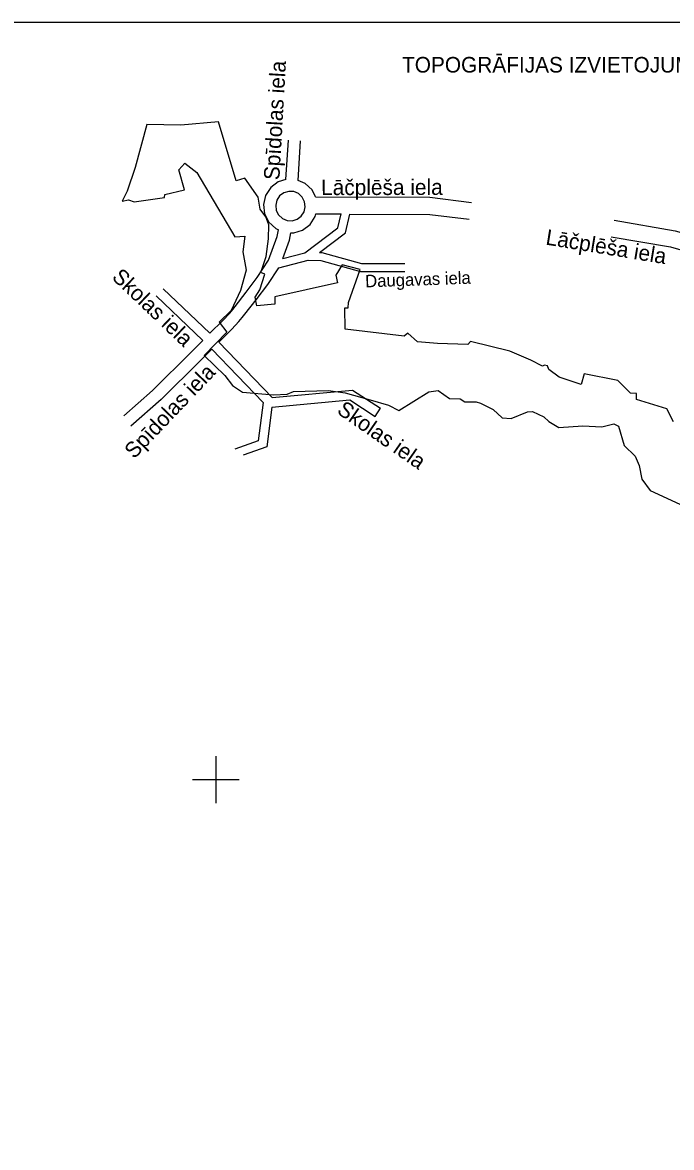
# Model space of a CAD drawing. Extents: x 576692 to 577659, y 273254 to 273799.
# Drawn here: x 576837.6 to 576879.2, y 273726.4 to 273798.6 of the extents above; entities that cross this region are included whole.
import ezdxf

# ---------------------------------------------------------------- set-up
doc = ezdxf.new("R2010")
doc.units = 0
doc.layers.add('CKOM_ELEM_####_####_#', color=7, linetype='Continuous')
doc.layers.add('RAMI_UZMR_####_####_#', color=7, linetype='Continuous')

msp = doc.modelspace()

# ---------------------------------------------------------------- linework, layer by layer
at = {"layer": 'CKOM_ELEM_####_####_#'}
for p, q in [((576850, 273751.5), (576850, 273750)), ((576848.5, 273750), (576850, 273750)), ((576850, 273750), (576850, 273748.5)), ((576850, 273750), (576851.5, 273750))]:
    msp.add_line(p, q, dxfattribs=at)
at = {"layer": 'RAMI_UZMR_####_####_#'}
for p, q in [((576854.49, 273788.489), (576854.651, 273791.028)), ((576855.277, 273788.438), (576855.437, 273790.979)), ((576853.518, 273787.978), (576853.189, 273787.474)), ((576853.999, 273788.339), (576853.518, 273787.978)), ((576854.49, 273788.489), (576853.999, 273788.339)), ((576855.729, 273788.246), (576855.277, 273788.438)), ((576856.168, 273787.835), (576855.729, 273788.246)), ((576856.399, 273787.378), (576856.168, 273787.835)), ((576853.189, 273787.474), (576853.053, 273786.888)), ((576853.909, 273787.167), (576853.835, 273786.846)), ((576854.089, 273787.443), (576853.909, 273787.167)), ((576854.353, 273787.641), (576854.089, 273787.443)), ((576854.669, 273787.737), (576854.353, 273787.641)), ((576854.998, 273787.719), (576854.669, 273787.737)), ((576855.301, 273787.59), (576854.998, 273787.719)), ((576855.542, 273787.364), (576855.301, 273787.59)), ((576855.691, 273787.07), (576855.542, 273787.364)), ((576855.731, 273786.743), (576855.691, 273787.07)), ((576853.053, 273786.888), (576853.125, 273786.291)), ((576853.835, 273786.846), (576853.874, 273786.518)), ((576853.874, 273786.518), (576854.023, 273786.224)), ((576855.476, 273786.146), (576855.656, 273786.422)), ((576855.656, 273786.422), (576855.731, 273786.743)), ((576853.125, 273786.291), (576853.397, 273785.754)), ((576853.397, 273785.754), (576853.837, 273785.343)), ((576854.023, 273786.224), (576854.264, 273785.999)), ((576854.264, 273785.999), (576854.567, 273785.87)), ((576854.567, 273785.87), (576854.897, 273785.852)), ((576854.897, 273785.852), (576855.212, 273785.948)), ((576855.212, 273785.948), (576855.476, 273786.146)), ((576856.048, 273785.611), (576856.376, 273786.115)), ((576856.376, 273786.115), (576856.419, 273786.3)), ((576856.419, 273786.3), (576858.036, 273786.296)), ((576853.837, 273785.343), (576854.018, 273785.266)), ((576854.813, 273785.084), (576854.991, 273785.075)), ((576854.991, 273785.075), (576855.566, 273785.25)), ((576855.566, 273785.25), (576856.048, 273785.611)), ((576854.287, 273783.427), (576855.706, 273783.803)), ((576850.179, 273778.068), (576853.614, 273774.522)), ((576849.726, 273777.616), (576853.04, 273774.194)), ((576845.93, 273774.957), (576844.089, 273773.347)), ((576846.484, 273774.38), (576844.527, 273772.668)), ((576853.04, 273774.194), (576852.717, 273771.728)), ((576853.591, 273773.895), (576853.257, 273771.35)), ((576852.717, 273771.728), (576851.215, 273771.194)), ((576853.257, 273771.35), (576851.74, 273770.811))]:
    msp.add_line(p, q, dxfattribs=at)
msp.add_lwpolyline([(576691.609, 273601.352), (576978.221, 273601.352), (576978.221, 273798.568), (576691.609, 273798.568)], close=True, dxfattribs=at)
for points in [[(576879.362, 273772.962), (576878.934, 273773.791), (576876.986, 273774.388), (576876.997, 273774.767), (576876.612, 273774.799), (576875.796, 273775.602), (576873.63, 273776.026), (576873.435, 273775.336), (576872.041, 273775.817), (576871.368, 273776.307), (576871.273, 273776.539), (576871.085, 273776.597), (576870.964, 273776.525), (576870.222, 273776.898), (576868.869, 273777.489), (576866.335, 273778.112), (576866.161, 273777.907), (576864.213, 273777.972), (576862.938, 273778.078), (576862.324, 273778.635), (576862.091, 273778.437), (576858.296, 273778.9), (576858.27, 273780.272), (576858.491, 273780.272), (576858.504, 273780.603), (576859.255, 273782.714), (576858.108, 273783.017), (576857.693, 273782.37), (576857.805, 273781.86), (576853.785, 273780.972), (576853.786, 273780.497), (576852.626, 273780.392), (576852.514, 273780.945), (576852.812, 273781.423), (576853.145, 273782.434), (576852.889, 273782.522), (576853.224, 273783.554), (576853.381, 273784.682), (576853.389, 273785.582), (576853.197, 273786.094), (576852.828, 273786.592), (576852.715, 273787.37), (576851.844, 273788.575), (576851.296, 273788.412), (576850.156, 273792.19), (576847.752, 273791.981), (576845.574, 273792.018), (576844.816, 273789.275), (576844.295, 273787.749), (576843.97, 273787.107), (576844.385, 273787.185), (576844.75, 273787.074), (576846.7, 273787.334), (576846.726, 273787.525), (576847.988, 273787.841), (576847.628, 273789.127), (576848.004, 273789.549), (576848.774, 273788.941), (576851.211, 273784.82), (576851.851, 273784.862), (576851.736, 273783.86), (576851.947, 273782.68), (576851.572, 273781.384), (576850.972, 273780.086), (576850.207, 273779.348), (576850.7, 273778.713), (576849.242, 273777.207), (576850.568, 273775.926), (576851.07, 273775.287), (576851.711, 273774.862), (576853.705, 273774.674), (576854.575, 273774.72), (576854.975, 273774.898), (576857.219, 273774.965), (576858.291, 273774.817), (576859.901, 273774.363), (576861.086, 273774.025), (576861.742, 273773.681), (576863.666, 273774.875), (576864.265, 273774.969), (576864.982, 273774.459), (576865.683, 273774.432), (576865.981, 273774.225), (576866.696, 273774.227), (576866.989, 273774.146), (576867.802, 273773.741), (576868.381, 273773.207), (576868.947, 273773.168), (576869.998, 273773.598), (576870.33, 273773.612), (576871.047, 273773.274), (576871.371, 273772.976), (576872.017, 273772.588), (576873.544, 273772.687), (576874.761, 273772.634), (576875.534, 273772.825), (576875.845, 273772.672), (576876.194, 273771.433), (576876.909, 273770.756), (576877.166, 273770.155), (576877.338, 273769.277), (576877.875, 273768.552), (576880.885, 273767.159)], [(576856.399, 273787.378), (576863.737, 273787.36), (576866.397, 273787.031)], [(576855.706, 273783.803), (576857.821, 273785.405), (576858.036, 273786.296)], [(576856.643, 273783.819), (576858.312, 273785.083), (576858.6, 273786.275)], [(576858.6, 273786.275), (576863.734, 273786.262), (576866.253, 273785.95)], [(576875.56, 273785.898), (576879.47, 273785.214), (576881.655, 273784.589)], [(576852.652, 273782.221), (576853.381, 273783.32), (576853.927, 273784.831), (576854.018, 273785.266)], [(576854.287, 273783.427), (576854.714, 273784.608), (576854.813, 273785.084)], [(576875.374, 273784.822), (576879.17, 273784.167), (576882.815, 273783.125)], [(576856.643, 273783.819), (576856.806, 273783.813), (576859.352, 273783.103), (576862.13, 273783.103)], [(576853.332, 273781.77), (576854.032, 273782.825)], [(576854.032, 273782.825), (576855.92, 273783.325), (576856.727, 273783.297), (576859.281, 273782.585), (576862.13, 273782.585)], [(576849.611, 273778.632), (576850.434, 273779.442), (576850.881, 273779.932), (576851.079, 273780.156), (576851.232, 273780.347), (576851.936, 273781.272), (576852.652, 273782.221)], [(576846.611, 273781.491), (576849.611, 273778.632)], [(576850.179, 273778.068), (576851.011, 273778.887), (576851.477, 273779.398), (576851.693, 273779.642), (576851.862, 273779.855), (576852.572, 273780.787), (576853.332, 273781.77)], [(576846.169, 273781.027), (576849.158, 273778.179)], [(576845.93, 273774.957), (576848.435, 273777.447), (576849.158, 273778.179)], [(576846.484, 273774.38), (576849.002, 273776.882), (576849.726, 273777.616)], [(576853.614, 273774.522), (576858.76, 273774.993), (576860.569, 273773.822)], [(576853.591, 273773.895), (576858.602, 273774.354), (576860.231, 273773.3), (576860.569, 273773.822)]]:
    msp.add_lwpolyline(points, dxfattribs=at)

# ---------------------------------------------------------------- texts
for s, height, rotation, p in [('TOPOGRĀFIJAS IZVIETOJUMA SHĒMA', 1, 360, (576861.945, 273795.358)), ('Spīdolas iela', 1, 86.77293, (576854.067, 273788.437)), ('Lāčplēša iela', 1, 0.11638, (576856.752, 273787.494)), ('Lāčplēša iela', 1, 350.67354, (576871.123, 273784.328)), ('Skolas iela', 1, 316.38533, (576843.26, 273782.164)), ('Daugavas iela', 0.8, 2.00159, (576859.591, 273781.575)), ('Spīdolas iela', 1, 46.34073, (576844.75, 273770.528)), ('Skolas iela', 1, 325.21227, (576857.702, 273773.544))]:
    msp.add_text(s, height=height, rotation=rotation, dxfattribs=at).set_placement(p)

doc.saveas('drawing.dxf')
